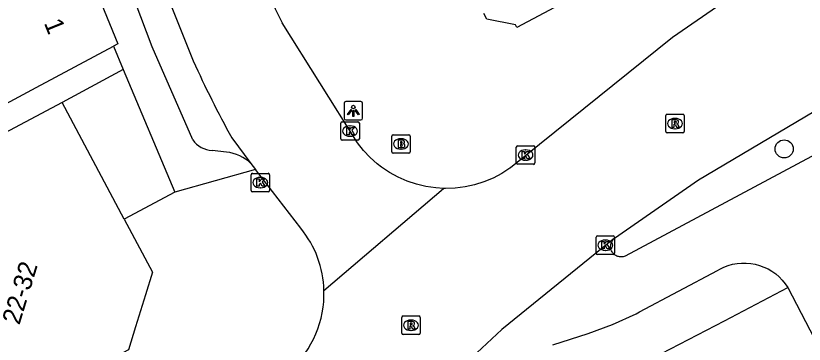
# Model space of a CAD drawing. Extents: x 160304 to 160954, y 383686 to 384161.
# Drawn here: x 160780.26 to 160822.82, y 383886.65 to 383904.41 of the extents above; entities that cross this region are included whole.
import ezdxf

# ---------------------------------------------------------------- set-up
doc = ezdxf.new("R2010")
doc.units = 0
for name, color, linetype in [('IMGEO_Boom', 7, 'Continuous'), ('IMGEO_Brandkraan', 7, 'Continuous'), ('IMGEO_Fietspad_open', 7, 'Continuous'), ('IMGEO_Kolk', 7, 'Continuous'), ('IMGEO_Lichtpunt', 7, 'Continuous'), ('IMGEO_Pand', 7, 'Continuous'), ('IMGEO_Pand_nummerreeks', 7, 'Continuous'), ('IMGEO_Rijbaan_lokaal_open', 7, 'Continuous'), ('IMGEO_Rioolput', 7, 'Continuous'), ('IMGEO_Voetpad_open', 7, 'Continuous')]:
    doc.layers.add(name, color=color, linetype=linetype)

msp = doc.modelspace()

# ---------------------------------------------------------------- linework, layer by layer
at = {"layer": 'IMGEO_Boom'}
msp.add_circle((160821.738, 383897.21), 0.489, dxfattribs=at)
at = {"layer": 'IMGEO_Brandkraan'}
for p, q in [((160800.63, 383897.979), (160801.482, 383897.979)), ((160800.555, 383897.053), (160800.555, 383897.905)), ((160801.043, 383897.759), (160801.068, 383897.759)), ((160801.556, 383897.905), (160801.556, 383897.053)), ((160801.066, 383897.199), (160801.041, 383897.199)), ((160801.482, 383896.979), (160800.63, 383896.979))]:
    msp.add_line(p, q, dxfattribs=at)
for points in [[(160800.63, 383897.979), (160801.482, 383897.979)], [(160800.555, 383897.053), (160800.555, 383897.905)], [(160800.903, 383897.679), (160800.903, 383897.279), (160801.116, 383897.279)], [(160801.134, 383897.679), (160800.903, 383897.679)], [(160801.082, 383897.598), (160801.028, 383897.598), (160801.028, 383897.522)], [(160801.028, 383897.522), (160801.081, 383897.522)], [(160801.556, 383897.905), (160801.556, 383897.053)], [(160801.09, 383897.446), (160801.028, 383897.446), (160801.028, 383897.365)], [(160801.028, 383897.365), (160801.09, 383897.365)], [(160801.482, 383896.979), (160800.63, 383896.979)]]:
    msp.add_lwpolyline(points, dxfattribs=at)
for centre, radius, start, end in [((160800.632, 383897.903), 0.0765, 91.552, 178.448), ((160800.632, 383897.903), 0.0765, 91.552, 178.448), ((160801.48, 383897.903), 0.0765, 1.552, 88.448), ((160801.48, 383897.903), 0.0765, 1.552, 88.448), ((160801.083, 383897.56), 0.0379, 267.8285, 90.9355), ((160801.138, 383897.534), 0.145, 59.4692, 91.5367), ((160801.163, 383897.581), 0.0922, 285.5137, 58.1501), ((160801.091, 383897.405), 0.0404, 269.8759, 90.5077), ((160801.122, 383897.53), 0.251, 268.6676, 293.5347), ((160801.168, 383897.389), 0.105, 301.3115, 78.989), ((160800.632, 383897.055), 0.0765, 181.552, 268.448), ((160800.632, 383897.055), 0.0765, 181.552, 268.448), ((160801.48, 383897.055), 0.0765, 271.552, 358.448), ((160801.48, 383897.055), 0.0765, 271.552, 358.448)]:
    msp.add_arc(centre, radius, start, end, dxfattribs=at)
for centre, major_axis, ratio, start_param, end_param in [((160801.042, 383897.479), (-0.387, 0.002), 0.722429, 4.712389, 7.853982), ((160801.067, 383897.479), (-0.39, 0.002), 0.717154, 1.570796, 4.712389)]:
    msp.add_ellipse(centre, major_axis=major_axis, ratio=ratio, start_param=start_param, end_param=end_param, dxfattribs=at)
at = {"layer": 'IMGEO_Fietspad_open'}
for points in [[(160832.49, 383901.781), (160813.157, 383891.415), (160813.102, 383891.395), (160813.053, 383891.383), (160813.003, 383891.375), (160812.953, 383891.371), (160812.902, 383891.372), (160812.852, 383891.377), (160812.802, 383891.387), (160812.754, 383891.401), (160812.706, 383891.42), (160812.661, 383891.443), (160812.618, 383891.469), (160812.578, 383891.5), (160812.54, 383891.533), (160812.505, 383891.571), (160812.474, 383891.611), (160812.447, 383891.653), (160812.424, 383891.698), (160812.404, 383891.745), (160812.389, 383891.793), (160812.379, 383891.843), (160812.373, 383891.893), (160812.371, 383891.944), (160812.374, 383891.994), (160812.381, 383892.044), (160812.393, 383892.094), (160812.409, 383892.142), (160812.43, 383892.188), (160812.454, 383892.232), (160812.482, 383892.274), (160812.514, 383892.314), (160812.55, 383892.35), (160812.588, 383892.383)], [(160809.256, 383886.611), (160811.155, 383887.239), (160812.478, 383887.712), (160813.753, 383888.302), (160813.928, 383888.394), (160818.138, 383890.64), (160818.266, 383890.713), (160818.488, 383890.82), (160818.719, 383890.907), (160818.956, 383890.973), (160819.198, 383891.017), (160819.443, 383891.04), (160819.69, 383891.04), (160819.935, 383891.019), (160820.178, 383890.975), (160820.415, 383890.911), (160820.646, 383890.825), (160820.869, 383890.719), (160821.08, 383890.593), (160821.28, 383890.449), (160821.467, 383890.288), (160821.638, 383890.111), (160821.792, 383889.919), (160821.929, 383889.714)], [(160821.929, 383889.714), (160826.93, 383880.074)]]:
    msp.add_lwpolyline(points, dxfattribs=at)
at = {"layer": 'IMGEO_Kolk'}
for p, q in [((160797.808, 383897.749), (160797.808, 383898.601)), ((160797.883, 383898.675), (160798.735, 383898.675)), ((160798.296, 383898.455), (160798.321, 383898.455)), ((160798.809, 383898.601), (160798.809, 383897.749)), ((160798.735, 383897.675), (160797.883, 383897.675)), ((160798.319, 383897.895), (160798.294, 383897.895)), ((160807.278, 383896.451), (160807.278, 383897.303)), ((160807.353, 383897.377), (160808.205, 383897.377)), ((160807.766, 383897.157), (160807.791, 383897.157)), ((160808.279, 383897.303), (160808.279, 383896.451)), ((160808.205, 383896.377), (160807.353, 383896.377)), ((160807.789, 383896.597), (160807.764, 383896.597)), ((160792.963, 383894.964), (160792.963, 383895.816)), ((160793.038, 383895.89), (160793.89, 383895.89)), ((160793.964, 383895.816), (160793.964, 383894.964)), ((160793.451, 383895.67), (160793.476, 383895.67)), ((160793.474, 383895.11), (160793.449, 383895.11)), ((160793.89, 383894.89), (160793.038, 383894.89)), ((160811.583, 383891.579), (160811.583, 383892.431)), ((160811.658, 383892.505), (160812.51, 383892.505)), ((160812.584, 383892.431), (160812.584, 383891.579)), ((160812.071, 383892.285), (160812.096, 383892.285)), ((160812.094, 383891.725), (160812.069, 383891.725)), ((160812.51, 383891.505), (160811.658, 383891.505))]:
    msp.add_line(p, q, dxfattribs=at)
for points in [[(160797.808, 383897.749), (160797.808, 383898.601)], [(160797.883, 383898.675), (160798.735, 383898.675)], [(160798.129, 383898.375), (160798.252, 383898.375), (160798.252, 383898.224), (160798.382, 383898.375), (160798.546, 383898.375), (160798.4, 383898.224), (160798.553, 383897.975), (160798.401, 383897.975), (160798.316, 383898.139), (160798.252, 383898.072), (160798.252, 383897.975), (160798.129, 383897.975), (160798.129, 383898.375)], [(160798.809, 383898.601), (160798.809, 383897.749)], [(160798.735, 383897.675), (160797.883, 383897.675)], [(160807.278, 383896.451), (160807.278, 383897.303)], [(160807.353, 383897.377), (160808.205, 383897.377)], [(160808.279, 383897.303), (160808.279, 383896.451)], [(160807.599, 383897.077), (160807.722, 383897.077), (160807.722, 383896.926), (160807.852, 383897.077), (160808.016, 383897.077), (160807.87, 383896.926), (160808.023, 383896.677), (160807.871, 383896.677), (160807.786, 383896.841), (160807.722, 383896.774), (160807.722, 383896.677), (160807.599, 383896.677), (160807.599, 383897.077)], [(160808.205, 383896.377), (160807.353, 383896.377)], [(160792.963, 383894.964), (160792.963, 383895.816)], [(160793.038, 383895.89), (160793.89, 383895.89)], [(160793.964, 383895.816), (160793.964, 383894.964)], [(160793.284, 383895.59), (160793.407, 383895.59), (160793.407, 383895.439), (160793.537, 383895.59), (160793.701, 383895.59), (160793.555, 383895.439), (160793.708, 383895.19), (160793.556, 383895.19), (160793.471, 383895.354), (160793.407, 383895.287), (160793.407, 383895.19), (160793.284, 383895.19), (160793.284, 383895.59)], [(160793.89, 383894.89), (160793.038, 383894.89)], [(160811.583, 383891.579), (160811.583, 383892.431)], [(160811.658, 383892.505), (160812.51, 383892.505)], [(160812.584, 383892.431), (160812.584, 383891.579)], [(160811.904, 383892.205), (160812.027, 383892.205), (160812.027, 383892.054), (160812.157, 383892.205), (160812.321, 383892.205), (160812.175, 383892.054), (160812.328, 383891.805), (160812.176, 383891.805), (160812.091, 383891.969), (160812.027, 383891.902), (160812.027, 383891.805), (160811.904, 383891.805), (160811.904, 383892.205)], [(160812.51, 383891.505), (160811.658, 383891.505)]]:
    msp.add_lwpolyline(points, dxfattribs=at)
for centre, start, end in [((160797.885, 383898.599), 91.552, 178.448), ((160797.885, 383898.599), 91.552, 178.448), ((160798.733, 383898.599), 1.552, 88.448), ((160798.733, 383898.599), 1.552, 88.448), ((160797.885, 383897.751), 181.552, 268.448), ((160797.885, 383897.751), 181.552, 268.448), ((160798.733, 383897.751), 271.552, 358.448), ((160798.733, 383897.751), 271.552, 358.448), ((160807.355, 383897.301), 91.552, 178.448), ((160807.355, 383897.301), 91.552, 178.448), ((160808.203, 383897.301), 1.552, 88.448), ((160808.203, 383897.301), 1.552, 88.448), ((160807.355, 383896.453), 181.552, 268.448), ((160807.355, 383896.453), 181.552, 268.448), ((160808.203, 383896.453), 271.552, 358.448), ((160808.203, 383896.453), 271.552, 358.448), ((160793.04, 383895.814), 91.552, 178.448), ((160793.04, 383895.814), 91.552, 178.448), ((160793.888, 383895.814), 1.552, 88.448), ((160793.888, 383895.814), 1.552, 88.448), ((160793.04, 383894.966), 181.552, 268.448), ((160793.04, 383894.966), 181.552, 268.448), ((160793.888, 383894.966), 271.552, 358.448), ((160793.888, 383894.966), 271.552, 358.448), ((160811.66, 383892.429), 91.552, 178.448), ((160811.66, 383892.429), 91.552, 178.448), ((160812.508, 383892.429), 1.552, 88.448), ((160812.508, 383892.429), 1.552, 88.448), ((160811.66, 383891.581), 181.552, 268.448), ((160811.66, 383891.581), 181.552, 268.448), ((160812.508, 383891.581), 271.552, 358.448), ((160812.508, 383891.581), 271.552, 358.448)]:
    msp.add_arc(centre, 0.0765, start, end, dxfattribs=at)
for centre, major_axis, ratio, start_param, end_param in [((160798.295, 383898.175), (-0.387, 0.002), 0.722429, 4.712389, 7.853982), ((160798.32, 383898.175), (-0.39, 0.002), 0.717154, 1.570796, 4.712389), ((160807.765, 383896.877), (-0.387, 0.002), 0.722429, 4.712389, 7.853982), ((160807.79, 383896.877), (-0.39, 0.002), 0.717154, 1.570796, 4.712389), ((160793.45, 383895.39), (-0.387, 0.002), 0.722429, 4.712389, 7.853982), ((160793.475, 383895.39), (-0.39, 0.002), 0.717154, 1.570796, 4.712389), ((160812.07, 383892.005), (-0.387, 0.002), 0.722429, 4.712389, 7.853982), ((160812.095, 383892.005), (-0.39, 0.002), 0.717154, 1.570796, 4.712389)]:
    msp.add_ellipse(centre, major_axis=major_axis, ratio=ratio, start_param=start_param, end_param=end_param, dxfattribs=at)
at = {"layer": 'IMGEO_Lichtpunt'}
for p, q in [((160797.986, 383899.677), (160797.986, 383898.87)), ((160797.986, 383899.677), (160797.986, 383898.87)), ((160798.888, 383899.772), (160798.08, 383899.772)), ((160798.888, 383899.772), (160798.08, 383899.772)), ((160798.982, 383898.87), (160798.982, 383899.677)), ((160798.982, 383898.87), (160798.982, 383899.677)), ((160798.08, 383898.776), (160798.888, 383898.776)), ((160798.08, 383898.776), (160798.888, 383898.776))]:
    msp.add_line(p, q, dxfattribs=at)
for points in [[(160798.36, 383899.341), (160798.399, 383899.313), (160798.211, 383899.051), (160798.173, 383899.078), (160798.36, 383899.341)], [(160798.462, 383899.293), (160798.509, 383899.293), (160798.509, 383898.971), (160798.462, 383898.971), (160798.462, 383899.293)], [(160798.572, 383899.313), (160798.61, 383899.34), (160798.797, 383899.078), (160798.758, 383899.05), (160798.572, 383899.313)]]:
    msp.add_lwpolyline(points, dxfattribs=at)
msp.add_circle((160798.485, 383899.475), 0.0994, dxfattribs=at)
for centre, start, end in [((160798.08, 383899.677), 90, 180), ((160798.08, 383899.677), 90, 180), ((160798.888, 383899.677), 0, 90), ((160798.888, 383899.677), 0, 90), ((160798.08, 383898.87), 180, 270), ((160798.08, 383898.87), 180, 270), ((160798.888, 383898.87), 270, 0), ((160798.888, 383898.87), 270, 360)]:
    msp.add_arc(centre, 0.0946, start, end, dxfattribs=at)
at = {"layer": 'IMGEO_Pand'}
for points in [[(160783.981, 383907.309), (160785.767, 383902.886), (160785.538, 383902.764)], [(160778.547, 383899.021), (160781.359, 383900.528), (160785.538, 383902.764)], [(160782.762, 383899.716), (160775.92, 383896.08)], [(160786.11, 383893.415), (160782.762, 383899.716)], [(160786.11, 383893.415), (160787.636, 383890.542), (160787.26, 383889.314), (160786.733, 383887.593), (160786.352, 383886.349), (160783.419, 383884.791)]]:
    msp.add_lwpolyline(points, dxfattribs=at)
at = {"layer": 'IMGEO_Rijbaan_lokaal_open'}
for points in [[(160852.622, 383928.654), (160852.134, 383928.269), (160850.618, 383927.076), (160845.642, 383923.381), (160840.984, 383920.171), (160829.889, 383913.034), (160815.719, 383903.242), (160806.965, 383896.183), (160806.937, 383896.163), (160806.492, 383895.876), (160806.023, 383895.631), (160805.534, 383895.428), (160805.029, 383895.27), (160804.512, 383895.158), (160803.987, 383895.092), (160803.458, 383895.073), (160803.345, 383895.079)], [(160781.796, 383922.391), (160786.081, 383911.423), (160789.845, 383901.965)], [(160803.345, 383895.079), (160802.929, 383895.102), (160802.405, 383895.178), (160801.89, 383895.3), (160801.389, 383895.468), (160800.904, 383895.68), (160800.439, 383895.934), (160800, 383896.229), (160799.775, 383896.403), (160799.385, 383896.75), (160799.028, 383897.13), (160798.706, 383897.54), (160794.639, 383904.019)], [(160812.588, 383892.383), (160817.111, 383895.531), (160824.796, 383900.093), (160828.214, 383901.808)], [(160791.926, 383897.813), (160792.957, 383896.415)], [(160792.957, 383896.415), (160793.205, 383896.093)], [(160795.654, 383892.917), (160793.205, 383896.093)], [(160796.899, 383889.554), (160803.345, 383895.079)], [(160812.588, 383892.383), (160806.491, 383887.45), (160804.344, 383885.43), (160800.417, 383881.852)]]:
    msp.add_lwpolyline(points, dxfattribs=at)
for centre, radius, start, end in [((160837.374, 383925.492), 47.827, 201.1959, 206.6782), ((160841.001, 383925.007), 56.106, 204.2482, 208.9923), ((160791.303, 383889.394), 5.599, 1.6359, 38.9937), ((160791.293, 383889.387), 5.608, 312.4986, 1.7068)]:
    msp.add_arc(centre, radius, start, end, dxfattribs=at)
at = {"layer": 'IMGEO_Rioolput'}
for p, q in [((160815.345, 383898.156), (160815.345, 383899.008)), ((160815.42, 383899.082), (160816.272, 383899.082)), ((160815.833, 383898.862), (160815.858, 383898.862)), ((160816.346, 383899.008), (160816.346, 383898.156)), ((160816.272, 383898.082), (160815.42, 383898.082)), ((160815.856, 383898.302), (160815.831, 383898.302)), ((160801.17, 383888.178), (160802.022, 383888.178)), ((160801.095, 383887.252), (160801.095, 383888.104)), ((160801.583, 383887.958), (160801.608, 383887.958)), ((160802.096, 383888.104), (160802.096, 383887.252)), ((160801.606, 383887.398), (160801.581, 383887.398)), ((160802.022, 383887.178), (160801.17, 383887.178))]:
    msp.add_line(p, q, dxfattribs=at)
for points in [[(160815.345, 383898.156), (160815.345, 383899.008)], [(160815.42, 383899.082), (160816.272, 383899.082)], [(160815.934, 383898.78), (160815.682, 383898.782), (160815.682, 383898.382)], [(160816.346, 383899.008), (160816.346, 383898.156)], [(160815.682, 383898.382), (160815.806, 383898.382), (160815.806, 383898.544), (160815.817, 383898.544)], [(160815.86, 383898.701), (160815.806, 383898.701), (160815.806, 383898.62)], [(160815.806, 383898.62), (160815.858, 383898.62)], [(160815.864, 383898.515), (160815.935, 383898.382), (160816.075, 383898.382), (160816.01, 383898.508)], [(160816.272, 383898.082), (160815.42, 383898.082)], [(160801.17, 383888.178), (160802.022, 383888.178)], [(160801.095, 383887.252), (160801.095, 383888.104)], [(160801.684, 383887.876), (160801.432, 383887.878), (160801.432, 383887.478)], [(160801.61, 383887.797), (160801.556, 383887.797), (160801.556, 383887.716)], [(160802.096, 383888.104), (160802.096, 383887.252)], [(160801.432, 383887.478), (160801.556, 383887.478), (160801.556, 383887.64), (160801.567, 383887.64)], [(160801.556, 383887.716), (160801.608, 383887.716)], [(160801.614, 383887.611), (160801.685, 383887.478), (160801.825, 383887.478), (160801.76, 383887.604)], [(160802.022, 383887.178), (160801.17, 383887.178)]]:
    msp.add_lwpolyline(points, dxfattribs=at)
for centre, radius, start, end in [((160815.422, 383899.006), 0.0765, 91.552, 178.448), ((160815.422, 383899.006), 0.0765, 91.552, 178.448), ((160816.27, 383899.006), 0.0765, 1.552, 88.448), ((160816.27, 383899.006), 0.0765, 1.552, 88.448), ((160815.816, 383898.491), 0.0533, 26.0293, 88.6989), ((160815.842, 383898.809), 0.19, 274.7715, 282.9687), ((160815.866, 383898.605), 0.0964, 77.0061, 93.1865), ((160815.88, 383898.662), 0.0378, 276.6634, 79.6772), ((160815.933, 383898.67), 0.109, 350.3612, 89.416), ((160815.931, 383898.67), 0.112, 277.5842, 350.9817), ((160815.915, 383898.455), 0.108, 29.5134, 73.7905), ((160815.422, 383898.158), 0.0765, 181.552, 268.448), ((160815.422, 383898.158), 0.0765, 181.552, 268.448), ((160816.27, 383898.158), 0.0765, 271.552, 358.448), ((160816.27, 383898.158), 0.0765, 271.552, 358.448), ((160801.172, 383888.102), 0.0765, 91.552, 178.448), ((160801.172, 383888.102), 0.0765, 91.552, 178.448), ((160802.02, 383888.102), 0.0765, 1.552, 88.448), ((160802.02, 383888.102), 0.0765, 1.552, 88.448), ((160801.592, 383887.905), 0.19, 274.7715, 282.9687), ((160801.616, 383887.701), 0.0964, 77.0061, 93.1865), ((160801.63, 383887.758), 0.0378, 276.6634, 79.6772), ((160801.683, 383887.766), 0.109, 350.3612, 89.416), ((160801.681, 383887.766), 0.112, 277.5842, 350.9817), ((160801.566, 383887.587), 0.0533, 26.0293, 88.6989), ((160801.665, 383887.551), 0.108, 29.5134, 73.7905), ((160801.172, 383887.254), 0.0765, 181.552, 268.448), ((160801.172, 383887.254), 0.0765, 181.552, 268.448), ((160802.02, 383887.254), 0.0765, 271.552, 358.448), ((160802.02, 383887.254), 0.0765, 271.552, 358.448)]:
    msp.add_arc(centre, radius, start, end, dxfattribs=at)
for centre, major_axis, ratio, start_param, end_param in [((160815.832, 383898.582), (-0.387, 0.002), 0.722429, 4.712389, 7.853982), ((160815.857, 383898.582), (-0.39, 0.002), 0.717154, 1.570796, 4.712389), ((160801.582, 383887.678), (-0.387, 0.002), 0.722429, 4.712389, 7.853982), ((160801.607, 383887.678), (-0.39, 0.002), 0.717154, 1.570796, 4.712389)]:
    msp.add_ellipse(centre, major_axis=major_axis, ratio=ratio, start_param=start_param, end_param=end_param, dxfattribs=at)
at = {"layer": 'IMGEO_Voetpad_open'}
for points in [[(160789.823, 383897.696), (160787.618, 383902.725), (160784.265, 383911.672), (160781.163, 383919.764)], [(160833.051, 383919.216), (160831.42, 383916.815), (160831.505, 383916.657), (160807.312, 383903.772), (160807.237, 383903.913), (160805.698, 383904.226), (160805.533, 383904.534)], [(160785.538, 383902.764), (160786.063, 383901.511)], [(160786.063, 383901.511), (160782.762, 383899.716)], [(160786.063, 383901.511), (160788.843, 383894.871)], [(160791.633, 383897.035), (160790.857, 383897.13)], [(160793.205, 383896.093), (160788.843, 383894.871)], [(160788.843, 383894.871), (160786.11, 383893.415)], [(160814.637, 383885.9), (160818.509, 383887.915), (160821.929, 383889.714)]]:
    msp.add_lwpolyline(points, dxfattribs=at)
for centre, radius, start, end in [((160790.917, 383898.467), 1.338, 215.173, 267.4354), ((160791.426, 383894.869), 2.176, 45.2776, 84.537)]:
    msp.add_arc(centre, radius, start, end, dxfattribs=at)

# ---------------------------------------------------------------- texts
at = {"layer": 'IMGEO_Pand_nummerreeks'}
for s, rotation, p in [('1', 292.0128, (160781.772, 383904.018)), ('22-32', 72.9719, (160780.457, 383887.656))]:
    msp.add_text(s, height=1, rotation=rotation, dxfattribs=at).set_placement(p)

doc.saveas('drawing.dxf')
